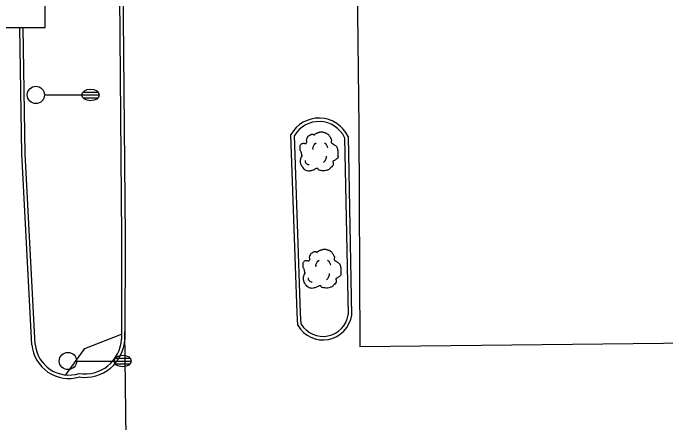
# Model space of a CAD drawing. Extents: x 2145380 to 2157287, y 139568 to 149130.
# Drawn here: x 2147505.9 to 2147619.2, y 143265.5 to 143336.7 of the extents above; entities that cross this region are included whole.
import ezdxf

# ---------------------------------------------------------------- set-up
doc = ezdxf.new("R2010")
doc.units = 0
for name, color, linetype in [('TOPO_Asphalt', 7, 'Continuous'), ('TOPO_Building', 7, 'Continuous'), ('TOPO_Curb Back', 7, 'Continuous'), ('TOPO_Light Pole', 7, 'Continuous'), ('TOPO_Sidewalk', 7, 'Continuous'), ('TOPO_Tree', 7, 'Continuous')]:
    doc.layers.add(name, color=color, linetype=linetype)

# ---------------------------------------------------------------- blocks, each defined once
blk = doc.blocks.new('LP')
at = {"layer": 'TOPO_Light Pole'}
blk.add_line((3.81, 0), (20.32, 0), dxfattribs=at)
for points in [[(20.32, 0), (27.94, 0)], [(20.32, 0), (23.5, 0)], [(20.83, 1.27), (27.43, 1.27)], [(20.83, 1.27), (23.5, 1.27)], [(23.71, 1.27), (27.43, 1.27)], [(23.71, 0), (27.94, 0)], [(20.83, -1.27), (27.43, -1.27)], [(20.83, -1.27), (23.5, -1.27)], [(23.71, -1.27), (27.43, -1.27)]]:
    blk.add_lwpolyline(points, dxfattribs=at)
blk.add_circle((0, 0), 3.81, dxfattribs=at)
blk.add_ellipse((24.13, 0), major_axis=(3.81, 0), ratio=0.666667, dxfattribs=at)
blk = doc.blocks.new('TREE')
at = {"layer": 'TOPO_Tree'}
for points in [[(-14.07, -0.4), (-14.17, 0.5), (-14.37, 1.38), (-14.6, 2.25), (-14.84, 3.17), (-15.47, 3.96), (-15.66, 4.9), (-15.8, 5.59), (-15.71, 6.31), (-15.66, 7.01), (-15.6, 7.91), (-15.72, 8.8), (-15.13, 9.66), (-14.62, 10.42), (-13.76, 10.49), (-13.02, 10.72), (-12.18, 10.98), (-11.06, 10), (-10.37, 10.72), (-9.4, 11.74), (-10.29, 13.28), (-9.84, 14.42), (-9.56, 15.15), (-9.32, 15.89), (-8.78, 16.54), (-8.18, 17.26), (-7.5, 17.68), (-6.67, 18.13), (-6.14, 18.41), (-5.61, 18.61), (-5.08, 18.66), (-4.55, 18.71), (-4.02, 18.54), (-3.49, 18.13)], [(-3.49, 17.6), (-3.07, 18.27), (-2.58, 18.8), (-1.9, 19.19), (-1.05, 19.68), (-0.19, 19.96), (0.74, 20.24), (1.62, 20.51), (2.51, 20.82), (3.39, 20.77), (4.1, 20.73), (4.8, 20.47), (5.51, 20.24), (6.43, 19.95), (7.32, 19.73), (8.15, 19.19), (9.36, 18.4), (10.02, 17.21), (10.8, 16.01), (11.24, 15.33), (11.58, 14.62), (11.86, 13.89), (12.17, 13.08), (11.37, 12.02), (11.86, 11.25), (12, 11.03), (12.18, 10.86), (12.39, 10.72), (12.91, 10.35), (13.45, 10.02), (13.97, 9.66), (14.7, 9.16), (15.41, 8.68), (16.09, 8.07), (16.7, 7.53), (16.93, 6.73), (17.15, 5.95), (17.59, 4.38), (17.71, 2.77), (17.68, 1.19), (17.65, -0.25), (17.83, -2.22), (16.62, -3.04), (15.47, -3.83), (14.31, -4.58), (13.16, -5.35)], [(-4.21, 5.09), (-4.46, 6.09), (-4.3, 7.21), (-3.84, 8.21), (-3.33, 9.34), (-2.71, 10.27), (-1.64, 10.97)], [(5.89, 11.15), (6.5, 10.68), (6.96, 10.17), (7.36, 9.5), (7.93, 8.56), (8.31, 7.6), (8.46, 6.56)], [(13.16, -5.34), (13.25, -5.81), (13.36, -6.28), (13.45, -6.75), (13.76, -8.52), (12.24, -10.03), (10.8, -11.51), (9.98, -12.34), (9.13, -12.77), (8.15, -13.1), (5.97, -13.83), (3.32, -13.56), (1.27, -13.1), (0.49, -12.92), (-0.06, -11.44), (-0.84, -11.51), (-2.04, -11.61), (-3.28, -12.78), (-4.55, -13.1), (-6.06, -13.47), (-7.77, -14.03), (-9.31, -13.62), (-11.36, -13.09), (-12.84, -11.41), (-14.07, -9.39), (-15.32, -7.35), (-15.61, -5.13), (-15.13, -3.04), (-14.87, -1.89), (-13.91, -0.75), (-13.54, 0.13)], [(-11.38, -4.46), (-11.47, -5.41), (-11.03, -6.32), (-10.09, -7.22), (-9.3, -7.97), (-8.49, -8.26), (-7.7, -8.14)], [(4.79, -6.29), (5.71, -5.66), (6.3, -4.92), (6.81, -3.91), (7.36, -2.81), (7.63, -1.7), (7.54, -0.6)]]:
    blk.add_open_spline(points, degree=3, dxfattribs=at)

msp = doc.modelspace()

# ---------------------------------------------------------------- linework, layer by layer
at = {"layer": 'TOPO_Asphalt'}
msp.add_line((2147525.76, 143233.5), (2147525.28, 143281.26), dxfattribs=at)
msp.add_lwpolyline([(2147561.98, 143662.89), (2147562.53, 143614.72), (2147563.74, 143471.79), (2147565.03, 143390.96), (2147565.92, 143316.92), (2147566.04, 143278.74), (2147645.22, 143279.6), (2147689.02, 143280.15), (2147688.73, 143320.55), (2147700.65, 143320.81), (2147700.69, 143279.83), (2147782.44, 143280.51), (2147823.54, 143280.78), (2147823.18, 143318.38), (2147819.21, 143318.61), (2147818.95, 143347.45), (2147822.29, 143349.93), (2147821.84, 143410.3), (2147820.72, 143522.76), (2147820.12, 143594.46), (2147819.98, 143657.51), (2147819.88, 143665.2)], dxfattribs=at)
at = {"layer": 'TOPO_Building'}
msp.add_lwpolyline([(2147492.22, 143377.18), (2147492.29, 143334.12), (2147511.4, 143334.15), (2147511.33, 143377.21)], close=True, dxfattribs=at)
at = {"layer": 'TOPO_Curb Back'}
for p, q in [((2147555.16, 143284.56), (2147554.1, 143315.55)), ((2147555.76, 143284.59), (2147554.71, 143315.4)), ((2147563.43, 143315.06), (2147564.05, 143284.21)), ((2147564.02, 143315.21), (2147564.65, 143284.17)), ((2147555.31, 143282.41), (2147555.16, 143284.56)), ((2147555.9, 143282.59), (2147555.76, 143284.59))]:
    msp.add_line(p, q, dxfattribs=at)
for points in [[(2147523.61, 143393.08), (2147524.09, 143367.69), (2147524.7, 143297.76), (2147524.67, 143279.98)], [(2147524.21, 143393.06), (2147524.69, 143367.7), (2147525.3, 143297.76), (2147525.27, 143279.97)], [(2147509.09, 143279.03), (2147507.37, 143312.21), (2147507.03, 143334.14)], [(2147509.69, 143279.07), (2147507.97, 143312.23), (2147507.63, 143334.14)]]:
    msp.add_lwpolyline(points, dxfattribs=at)
for centre, radius, start, end in [((2147558.98, 143312.83), 5.58, 25.2203, 150.8092), ((2147558.98, 143312.83), 4.98, 26.6516, 148.9366), ((2147559.68, 143284.91), 5.03, 209.7906, 351.5141), ((2147559.68, 143284.91), 4.43, 211.5036, 350.8801), ((2147518.31, 143280.34), 6.37, 260.9585, 356.8008), ((2147518.31, 143280.34), 6.97, 262.1228, 356.9372), ((2147515.54, 143279.65), 6.47, 185.4527, 286.3693), ((2147515.54, 143279.65), 5.87, 185.5762, 287.6277)]:
    msp.add_arc(centre, radius, start, end, dxfattribs=at)
at = {"layer": 'TOPO_Sidewalk'}
msp.add_lwpolyline([(2147515.04, 143273.8), (2147518.3, 143278.36), (2147524.67, 143280.88)], dxfattribs=at)

# ---------------------------------------------------------------- block references
at = {"layer": 'TOPO_Light Pole', "xscale": 0.39370000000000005, "yscale": 0.3937000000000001}
for p in [(2147509.81, 143322.43), (2147515.38, 143276.21)]:
    msp.add_blockref('LP', p, dxfattribs=at)
at = {"layer": 'TOPO_Tree', "xscale": 0.19685000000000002, "yscale": 0.19685000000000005}
for p in [(2147558.79, 143311.93), (2147559.31, 143291.56)]:
    msp.add_blockref('TREE', p, dxfattribs=at)

doc.saveas('drawing.dxf')
